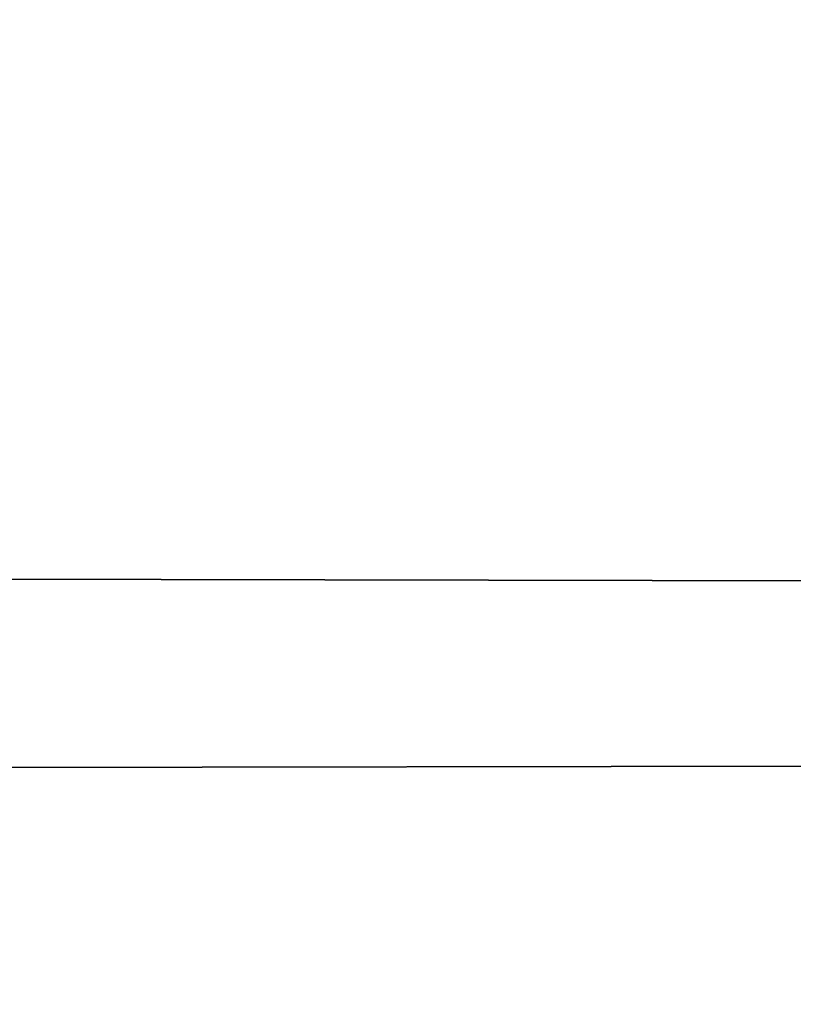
# Model space of a CAD drawing. Header units: millimetres. Extents: x -184 to 165, y -135 to 242.
# Tile 582 of 656: x -36.494 to -36.28, y -86.765 to -86.492. Entities that reach past the tile are written whole.
import ezdxf

# ---------------------------------------------------------------- set-up
doc = ezdxf.new("R2010")
doc.units = ezdxf.units.MM
doc.header["$LTSCALE"] = 41.718519
doc.layers.add('384', color=7, linetype='CONTINUOUS')
doc.layers.add('386', color=7, linetype='CONTINUOUS')

msp = doc.modelspace()

# ---------------------------------------------------------------- linework, layer by layer
at = {"layer": '384', "linetype": 'CONTINUOUS'}
for points in [[(-21.84991, -86.21294, 60), (-22.07007, -86.67682, 60), (-175.57905, -86.3634, 60), (-21.84991, -86.21294, 60)], [(-22.07007, -86.67682, 60), (-175.31358, -86.91907, 60), (-175.57905, -86.3634, 60), (-22.07007, -86.67682, 60)], [(-22.07007, -86.67682, 60), (-22.293, -87.1393, 60), (-175.31358, -86.91907, 60), (-22.07007, -86.67682, 60)]]:
    msp.add_3dface(points, dxfattribs=at)
at = {"layer": '386', "linetype": 'CONTINUOUS'}
for points in [[(-175.65009, -86.21294, 63), (-175.42993, -86.67682, 63), (-21.92095, -86.3634, 63), (-175.65009, -86.21294, 63)], [(-175.42993, -86.67682, 63), (-22.18642, -86.91907, 63), (-21.92095, -86.3634, 63), (-175.42993, -86.67682, 63)], [(-175.42993, -86.67682, 63), (-175.207, -87.1393, 63), (-22.18642, -86.91907, 63), (-175.42993, -86.67682, 63)]]:
    msp.add_3dface(points, dxfattribs=at)

doc.saveas('drawing.dxf')
